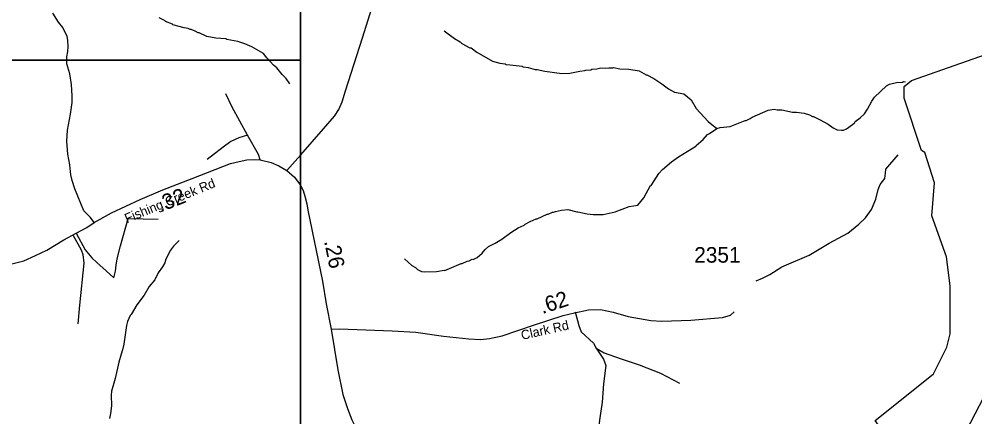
# Model space of a CAD drawing. Extents: x 1248089 to 1457196, y 820910 to 988753.
# Drawn here: x 1386450 to 1394126, y 881514 to 884707 of the extents above; entities that cross this region are included whole.
import ezdxf

# ---------------------------------------------------------------- set-up
doc = ezdxf.new("R2010")
doc.units = 0
for name, color, linetype in [('Exist Hydrographic Creek Single Shore', 7, 'Continuous'), ('Exist Hydrographic Misc Water Feature', 7, 'Continuous'), ('Exist Road Non-System Type 51', 7, 'Continuous'), ('Exist Road Secondary Type 51 Attributed', 7, 'Continuous'), ('Exist Road Secondary Type 51 Label', 7, 'Continuous'), ('Map Preparation Inset Cut Line', 7, 'Continuous'), ('Prop GRAU CAT1 Cell', 7, 'Continuous'), ('Prop Guardrail Anchor Unit CELL', 7, 'Continuous'), ('Prop Lane Lines', 7, 'Continuous')]:
    doc.layers.add(name, color=color, linetype=linetype)

msp = doc.modelspace()

# ---------------------------------------------------------------- linework, layer by layer
at = {"layer": 'Exist Hydrographic Creek Single Shore'}
msp.add_lwpolyline([(1393696.2, 881780.9), (1393794, 881859.2), (1393899, 882073.7), (1393925.9, 882181.5), (1393925.9, 882565.6), (1393896.9, 882799.3), (1393778.9, 883126.7), (1393800.9, 883392.2), (1393722.9, 883636.6), (1393697.9, 883653.6), (1393556.9, 884073.3), (1393559, 884165.2), (1393617.9, 884213.3), (1394508, 884526.9), (1394745.9, 884722.4)], dxfattribs=at)
at = {"layer": 'Exist Hydrographic Misc Water Feature'}
for points in [[(1388623.2, 884188.3), (1388593.5, 884230.7), (1388562.2, 884263.4), (1388519.3, 884316.3), (1388491.8, 884338.9), (1388439, 884396.1), (1388411.9, 884432.6), (1388317.9, 884483.7), (1388261.5, 884508.2), (1388205.9, 884527.1), (1388118.3, 884545), (1388110.3, 884549.1), (1388030.5, 884555), (1387958.8, 884568.5), (1387895.4, 884597.9), (1387887.4, 884598), (1387863.7, 884610.6), (1387832, 884623.3), (1387824, 884623.5), (1387808.2, 884631.8), (1387776.2, 884636.5), (1387684.8, 884662.5), (1387681.3, 884666.5), (1387625.4, 884687.8), (1387622.5, 884692.3), (1387574, 884716.9)], [(1389863.9, 884612.5), (1389946.6, 884552.6), (1389992, 884523.7), (1390005.7, 884511.4), (1390069, 884478), (1390080.7, 884475.8), (1390125.9, 884440.8), (1390250.7, 884370.1), (1390310.3, 884352.8), (1390354.2, 884347.8), (1390362.1, 884343.7), (1390394, 884339), (1390489.8, 884328.8), (1390497.8, 884324.7), (1390537.6, 884319.8), (1390593.2, 884302.6), (1390609.2, 884302.3), (1390673, 884288.8), (1390808.5, 884269.9), (1390872.6, 884272.4), (1390953, 884290.7), (1390993.1, 884293.7), (1391001.2, 884297.5), (1391041.3, 884300.7), (1391049.4, 884304.5), (1391089.4, 884307.6), (1391121.5, 884314.9), (1391161.5, 884314), (1391185.6, 884317.5), (1391201.6, 884315.2), (1391217.6, 884316.8), (1391222.4, 884319.3), (1391273.4, 884307.6), (1391345.8, 884305.9), (1391429.1, 884292.1), (1391484.4, 884258.9), (1391492.4, 884258.8), (1391547.7, 884229.6), (1391610.9, 884188.1), (1391665.9, 884147), (1391713.4, 884122), (1391789.2, 884108.3), (1391847.8, 884059.4), (1391886.6, 883990.3), (1391984.3, 883884.2), (1392053.1, 883830.1)], [(1392053.1, 883830.1), (1392079.2, 883836.1), (1392159.4, 883844.3), (1392280.5, 883893.6), (1392288.5, 883893.4), (1392320.9, 883908.7), (1392337.1, 883920.3), (1392466.4, 883977.5), (1392514.6, 883984.3), (1392538.4, 883979.8), (1392576.4, 883979), (1392662, 883961.2), (1392692, 883960.4), (1392755.8, 883951.1), (1392797.5, 883938.2), (1392821.3, 883925.7), (1392829.2, 883925.5), (1392876.8, 883902.4), (1392947.9, 883862.9), (1392987.3, 883834), (1393018.9, 883817.3), (1393054.9, 883814.5), (1393070.9, 883816.2), (1393095.2, 883827.7), (1393144, 883862.5), (1393158.2, 883874.2), (1393164.4, 883884.1), (1393205.1, 883915.2), (1393237.8, 883946.5), (1393264.5, 883983.8), (1393298, 884049), (1393320.7, 884080.5), (1393414.6, 884170.4), (1393438.9, 884185.9), (1393495.2, 884198.6), (1393543.3, 884201.6), (1393551.4, 884205.4), (1393569.2, 884204.7)], [(1389544.2, 882782.6), (1389603, 882729.4), (1389632.6, 882712.8), (1389650.3, 882696.4), (1389681.9, 882679.7), (1389705.9, 882677.1), (1389801.6, 882681.3), (1389862.2, 882691.7), (1389867.9, 882690), (1389999.4, 882744.7), (1390007.4, 882744.5), (1390047.8, 882763.5), (1390063.9, 882767.2), (1390088.1, 882778.6), (1390096.1, 882778.5), (1390128.5, 882793.8), (1390169.2, 882826.8), (1390193.8, 882858.3), (1390218.4, 882881.8), (1390272.9, 882908.5), (1390327.7, 882941.3), (1390398.8, 882993.9), (1390457, 883031.5), (1390506.1, 883053.3), (1390514.3, 883061.1), (1390554.8, 883082.2), (1390603.2, 883103.1), (1390611.2, 883102.9), (1390692, 883141.1), (1390700, 883140.9), (1390732.3, 883156.2), (1390740.3, 883156), (1390756.5, 883163.7), (1390804.7, 883174.6), (1390856.9, 883179.5), (1390928.5, 883159.9), (1390935.8, 883160.8), (1391011.2, 883144.5), (1391060, 883139), (1391140, 883139.2), (1391236.5, 883161.1), (1391349.4, 883202.6), (1391417.6, 883213), (1391466.9, 883272), (1391521.1, 883370.7), (1391527.1, 883372.6), (1391531.2, 883378.5), (1391587.2, 883467.2), (1391615.9, 883498.6), (1391689.2, 883560.9), (1391746.1, 883601.6), (1391884, 883686.5), (1391886.1, 883691.8), (1391944.1, 883739.7), (1391978, 883780.3), (1391994.2, 883788), (1392053.1, 883830.1)], [(1387735.2, 882930.5), (1387690.2, 882883.5), (1387665.5, 882852), (1387628, 882781), (1387619.2, 882749.2), (1387602.5, 882717.5), (1387567.5, 882670.3), (1387540.3, 882615), (1387495.1, 882560), (1387455.2, 882491.3), (1387395.9, 882414.2), (1387350.2, 882335.4), (1387342, 882327.5), (1387321, 882280), (1387312.3, 882248.2), (1387289.8, 882096.1), (1387279.9, 882050.7), (1387268.8, 882018), (1387249.9, 881953.8), (1387221, 881822.6), (1387192.8, 881719.2), (1387190.1, 881687.3), (1387192.3, 881603.3), (1387184.9, 881539.5), (1387176, 881499.7)], [(1393425.8, 880605.5), (1393356.7, 881197), (1393416.7, 881355.3), (1393325.6, 881483.8), (1393696.2, 881780.9)]]:
    msp.add_lwpolyline(points, dxfattribs=at)
at = {"layer": 'Exist Road Non-System Type 51'}
for p, q in [((1388284.7, 883774.7), (1388161.9, 884001.5)), ((1387237.4, 882783.5), (1387263.8, 882886.9))]:
    msp.add_line(p, q, dxfattribs=at)
for points in [[(1388161.9, 884001.5), (1388110, 884107.5)], [(1388284.7, 883774.7), (1388214.8, 883754.9), (1388150, 883723.4), (1388088.6, 883680.4), (1387960.6, 883579.5)], [(1388385.4, 883577.8), (1388373.4, 883619.2), (1388284.7, 883774.7)], [(1392368.9, 882607.2), (1392419.3, 882628.3), (1392479.9, 882656.3), (1392575.5, 882719.3), (1392794.5, 882812.5), (1392955.3, 882908.2), (1393104.5, 882989.8), (1393193.1, 883062.1), (1393246.7, 883111.1), (1393295.6, 883178.7), (1393330.5, 883262.6), (1393349.2, 883339.6), (1393365.5, 883379.2), (1393402.8, 883428.2), (1393407.5, 883470.2), (1393409.8, 883502.9), (1393509.6, 883618.6)], [(1387263.8, 882886.9), (1387326.6, 883107.2), (1387565.9, 883102)], [(1386883.7, 882970.1), (1386947.6, 882854.6), (1386961.8, 882817.3), (1386970.7, 882748), (1386935.2, 882410.3), (1386921, 882261.1)], [(1386909, 882989.5), (1386981.5, 882854.6), (1387032.7, 882790.1), (1387075.3, 882753.7), (1387148.7, 882685.8), (1387211.8, 882631.2)], [(1387211.8, 882631.2), (1387223.7, 882682.5), (1387230.6, 882732.2), (1387237.4, 882783.5)], [(1390914.2, 882358.1), (1390945.9, 882247.3), (1390964.6, 882196), (1391062.4, 882105), (1391083.4, 882065.4), (1391148.7, 882028.1), (1391276.8, 881981.4), (1391430.7, 881932.5), (1391600.8, 881864.8), (1391752.3, 881783.2)], [(1391083.4, 882065.4), (1391143.8, 881977.1), (1391162.4, 881925.8)], [(1391162.4, 881925.8), (1391143.8, 881778.9), (1391132.1, 881631.9), (1391113.5, 881506), (1391099.5, 881408.1), (1391104.2, 881373.1), (1391139.1, 881317.1), (1391197.4, 881233.2), (1391236.9, 881094.3), (1391260.3, 881017.4), (1391271.9, 880924.1), (1391271.9, 880737.5), (1391267.2, 880633.5), (1391269.5, 880537.9), (1391253.2, 880519.2), (1391232.2, 880498.2), (1391094.7, 880453.9), (1390773.1, 880288.4), (1390575.5, 880161), (1390556.9, 880135.3), (1390542.9, 880088.7), (1390521.9, 880018.7), (1390510.3, 879955.8), (1390396.1, 879727.2)]]:
    msp.add_lwpolyline(points, dxfattribs=at)
at = {"layer": 'Exist Road Secondary Type 51 Attributed'}
for points in [[(1388600.3, 883491.8), (1388712, 883618.1), (1388893.3, 883826.6), (1388983.9, 883928.9), (1389018.7, 883982.9), (1389043.7, 884042.8), (1389070.7, 884131.6), (1389207.3, 884556.9), (1389296.1, 884836.8)], [(1387053.2, 883073.1), (1387023.2, 883113.8), (1386968.7, 883168.4), (1386896.2, 883344.5), (1386875.8, 883412.3), (1386865.5, 883457), (1386856.4, 883538.2), (1386842.3, 883622.5), (1386833.1, 883728.4), (1386838.2, 883816.1), (1386862.8, 883943.9), (1386875.1, 884039.1), (1386875.8, 884092.5), (1386869.7, 884182.3), (1386857.3, 884269), (1386833, 884347), (1386834, 884404.4), (1386839.9, 884448.3), (1386843.3, 884484.7), (1386841.6, 884539.3), (1386834.8, 884567.4), (1386800.7, 884640.2), (1386766.6, 884681.6), (1386720.5, 884756.1)], [(1387053.2, 883073.1), (1387191.1, 883151.2), (1387422.5, 883259.3), (1387605.1, 883335.6), (1387839.8, 883427.8), (1388148.3, 883548), (1388216.5, 883564.6), (1388279.6, 883576.2), (1388339.3, 883579.5), (1388385.4, 883577.8), (1388473.2, 883557.1), (1388534.6, 883529), (1388600.3, 883491.8)], [(1388600.3, 883491.8), (1388661.5, 883437.7), (1388708.2, 883375.8), (1388730.9, 883331.6), (1388745.3, 883286.6), (1388761.2, 883224.3), (1388768.8, 883173), (1388885.5, 882603.2), (1388916.8, 882421.6), (1388956.7, 882217)], [(1386391.3, 882742.1), (1386487.7, 882767.8), (1386581.5, 882809.1), (1386671.9, 882852.2), (1386808.4, 882934.9), (1386909, 882989.5), (1386992.6, 883034.2), (1387053.2, 883073.1)], [(1388956.7, 882217), (1389023.9, 882220.7), (1389446.9, 882204.2), (1389636.6, 882193.5), (1389858.6, 882161.2), (1390062.3, 882139.8), (1390155.2, 882134.6), (1390228.4, 882142.4), (1390329.9, 882165.6), (1390580.3, 882250), (1390818.7, 882326.6), (1390909.1, 882349.8), (1391021.6, 882372.4), (1391118.2, 882376), (1391222, 882354.5), (1391340.2, 882318.7), (1391522.8, 882286.4), (1391612.3, 882282.9), (1391845, 882290), (1392099.2, 882311.5), (1392163.9, 882330.5), (1392192.6, 882356.7)], [(1388956.7, 882217), (1389010.8, 881890.6), (1389049.7, 881693.1), (1389086.9, 881581.3), (1389120.9, 881489), (1389151.5, 881430), (1389269.7, 881238.9), (1389415.3, 881013.8), (1389796.8, 880424), (1389891.9, 880290.5), (1389914.6, 880251.6), (1389979.3, 880164.2), (1390068.3, 880052.4), (1390210.7, 879913.2), (1390357.4, 879766.7), (1390396.1, 879727.2), (1390427, 879693.8), (1390490.1, 879614.4), (1390551.6, 879525.4), (1390596.9, 879447.6), (1390616.3, 879410.4), (1390664.6, 879312.3), (1390679.2, 879263.7), (1390682.4, 879229.7)]]:
    msp.add_lwpolyline(points, dxfattribs=at)
at = {"layer": 'Map Preparation Inset Cut Line'}
for points in [[(1448249.7, 871600.6), (1388709.5, 871600.6), (1388709.5, 915849.1), (1448249.7, 915849.1)], [(1313026.2, 913085.2), (1388709.5, 913085.2), (1388709.5, 884379.9), (1373500.6, 884376.6), (1373500.6, 868836.7), (1313026.2, 868836.7)], [(1373500.6, 884376.6), (1388709.5, 884376.6), (1388709.5, 868836.7), (1373500.6, 868836.7)]]:
    msp.add_lwpolyline(points, close=True, dxfattribs=at)
at = {"layer": 'Prop Guardrail Anchor Unit CELL'}
msp.add_line((1393249.4, 879853.7), (1394683.5, 882607.2), dxfattribs=at)

# ---------------------------------------------------------------- texts
at = {"layer": 'Exist Road Secondary Type 51 Label'}
for s, rotation, p in [('Fishing Creek Rd', 22.24034, (1387315.8, 883068.5)), ('Clark Rd', 12.70363, (1390489.8, 882131.1))]:
    msp.add_text(s, height=75, rotation=rotation, dxfattribs=at).set_placement(p)
at = {"layer": 'Prop GRAU CAT1 Cell'}
for s, rotation, p in [('.32', 21.44429, (1387584, 883154.6)), ('.26', 281.56987, (1388898.9, 882923.6)), ('.62', 17.81219, (1390651.5, 882338.5))]:
    msp.add_text(s, height=125, rotation=rotation, dxfattribs=at).set_placement(p)
at = {"layer": 'Prop Lane Lines'}
msp.add_text('2351', height=125, dxfattribs=at).set_placement((1391871.8, 882751.9))

doc.saveas('drawing.dxf')
